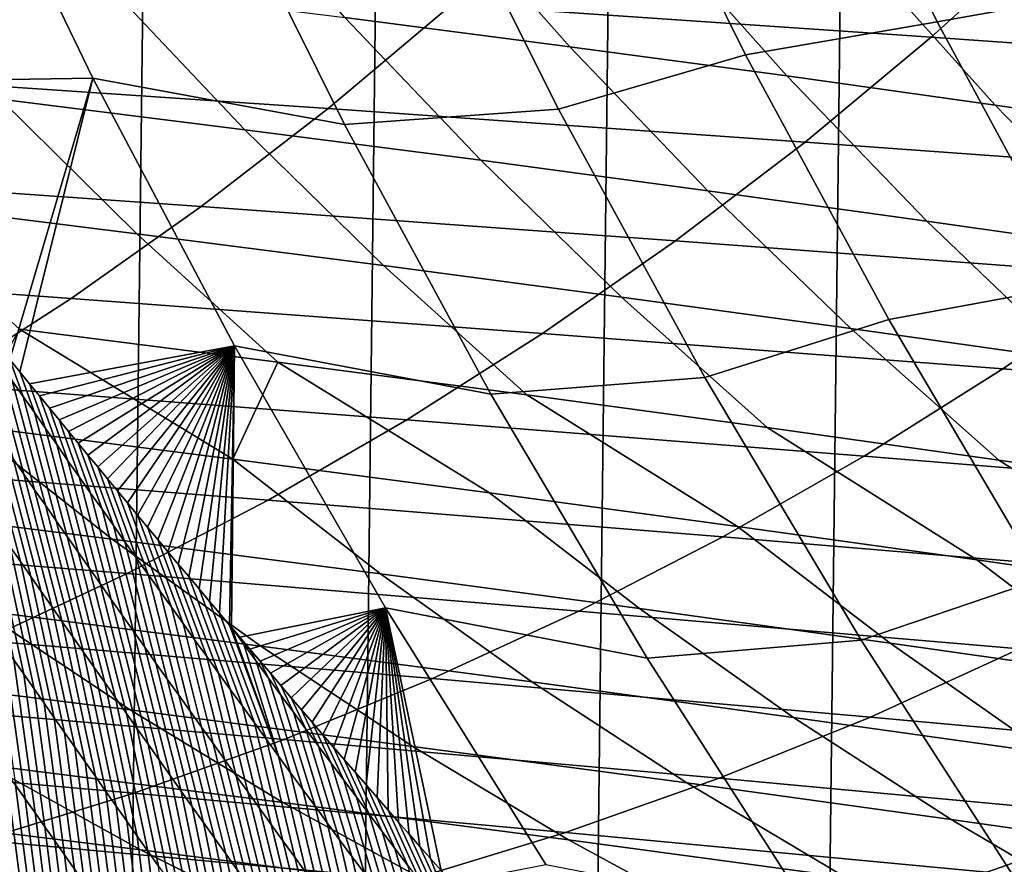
# Model space of a CAD drawing. Header units: metres. Extents: x -240 to 45, y -77 to 27.
# Tile 931 of 1056: x 1.54 to 4.17, y -12.25 to -9.99. Entities that reach past the tile are written whole.
import ezdxf

# ---------------------------------------------------------------- set-up
doc = ezdxf.new("R2010")
doc.units = ezdxf.units.M
doc.layers.add('solid_102011X2', color=7, linetype='CONTINUOUS')

msp = doc.modelspace()

# ---------------------------------------------------------------- linework, layer by layer
at = {"layer": 'solid_102011X2'}
for points in [[(1.67373, 26.745527), (1.050349, -26.78002), (0.42696, -26.800512), (1.050399, 26.780018)], [(2.297227, 26.697021), (1.673703, -26.745533), (1.050349, -26.78002), (1.67373, 26.745527)], [(2.919795, 26.634598), (2.297231, -26.697029), (1.673703, -26.745533), (2.297227, 26.697021)], [(3.541179, 26.558235), (2.919836, -26.634604), (2.297231, -26.697029), (2.919795, 26.634598)], [(4.16087, 26.46805), (3.541257, -26.558228), (2.919836, -26.634604), (3.541179, 26.558235)], [(4.777777, 26.364204), (4.160993, -26.468023), (3.541257, -26.558228), (4.16087, 26.46805)], [(5.392083, 26.246679), (4.77797, -26.364157), (4.160993, -26.468023), (4.777777, 26.364204)], [(4.489553, -9.909636, 141.172195), (4.138611, -9.20032, 141.197556), (3.640756, -9.282285, 137.009811), (3.994951, -9.997919, 136.982605)], [(3.994951, -9.997919, 136.982605), (3.640756, -9.282285, 137.009811), (3.124689, -9.363864, 132.825989), (3.482111, -10.085787, 132.796875)], [(3.124689, -9.363864, 132.825989), (2.616877, -9.500057, 128.643723), (2.981852, -10.231726, 128.612289), (3.482111, -10.085787, 132.796875)], [(1.736745, -10.148713, 120.273727), (1.384333, -9.420044, 120.307457), (0.766667, -9.428093, 116.146477), (1.116654, -10.158264, 116.111221)], [(2.409674, -10.272533, 124.436378), (2.044965, -9.537398, 124.469513), (1.384333, -9.420044, 120.307457), (1.736745, -10.148713, 120.273727)], [(2.044965, -9.537398, 124.469513), (2.409674, -10.272533, 124.436378), (2.981852, -10.231726, 128.612289), (2.616877, -9.500057, 128.643723)], [(2.657822, -9.663691, 291.940277), (3.012799, -10.064506, 292.12149), (2.410565, -9.986214, 293.9758), (2.060998, -9.588576, 293.790375)], [(3.232418, -9.738552, 290.084412), (3.592692, -10.142534, 290.261322), (3.012799, -10.064506, 292.12149), (2.657822, -9.663691, 291.940277)], [(3.01817, -9.658648, 331.819977), (2.696799, -9.951826, 331.600647), (3.979341, -10.038968, 329.794098), (4.307475, -9.743221, 330.009857)], [(3.78518, -9.813153, 288.22287), (4.150638, -10.220291, 288.395508), (3.592692, -10.142534, 290.261322), (3.232418, -9.738552, 290.084412)], [(4.307475, -9.743221, 330.009857), (3.979341, -10.038968, 329.794098), (5.231406, -10.126838, 327.966095), (5.566205, -9.828501, 328.178253)], [(4.316498, -9.887485, 286.355774), (4.68703, -10.297768, 286.524078), (4.150638, -10.220291, 288.395508), (3.78518, -9.813153, 288.22287)], [(1.785596, -9.907668, 295.824158), (2.143282, -10.286579, 296.021179), (1.489316, -10.204707, 297.867798), (1.1375, -9.828877, 297.666473)], [(1.383565, -9.865491, 333.384613), (1.059888, -10.140881, 333.155212), (2.36606, -10.229627, 331.374908), (2.696799, -9.951826, 331.600647)], [(2.410565, -9.986214, 293.9758), (2.773999, -10.368196, 294.168427), (2.143282, -10.286579, 296.021179), (1.785596, -9.907668, 295.824158)], [(4.866302, -10.605416, 141.144989), (4.489553, -9.909636, 141.172195), (3.994951, -9.997919, 136.982605), (4.375191, -10.699899, 136.9534)], [(2.696799, -9.951826, 331.600647), (2.36606, -10.229627, 331.374908), (3.641642, -10.319203, 329.572052), (3.979341, -10.038968, 329.794098)], [(3.012799, -10.064506, 292.12149), (3.381862, -10.44955, 292.309692), (2.773999, -10.368196, 294.168427), (2.410565, -9.986214, 293.9758)], [(4.375191, -10.699899, 136.9534), (3.994951, -9.997919, 136.982605), (3.482111, -10.085787, 132.796875), (3.865816, -10.793935, 132.765625)], [(3.979341, -10.038968, 329.794098), (3.641642, -10.319203, 329.572052), (4.886848, -10.409527, 327.747742), (5.231406, -10.126838, 327.966095)], [(3.482111, -10.085787, 132.796875), (2.981852, -10.231726, 128.612289), (3.373635, -10.949245, 128.578552), (3.865816, -10.793935, 132.765625)], [(3.592692, -10.142534, 290.261322), (3.967267, -10.53063, 290.445129), (3.381862, -10.44955, 292.309692), (3.012799, -10.064506, 292.12149)], [(1.489316, -10.204707, 297.867798), (1.853989, -10.564532, 298.076355), (1.170166, -10.479448, 299.921204), (0.811707, -10.122591, 299.708191)], [(1.059888, -10.140881, 333.155212), (0.727547, -10.400613, 332.919708), (2.02647, -10.491633, 331.143158), (2.36606, -10.229627, 331.374908)], [(1.514742, -10.901353, 116.123947), (1.736745, -10.148713, 120.273727), (1.116654, -10.158264, 116.111221), (1.488761, -10.869336, 116.070564)], [(1.514742, -10.901353, 116.123947), (1.540918, -10.933558, 116.17746), (1.736745, -10.148713, 120.273727)], [(1.567289, -10.965953, 116.231087), (2.115173, -10.864081, 120.237503), (1.736745, -10.148713, 120.273727), (1.540918, -10.933558, 116.17746)], [(2.801196, -10.993599, 124.400803), (2.409674, -10.272533, 124.436378), (1.736745, -10.148713, 120.273727), (2.115173, -10.864081, 120.237503)], [(4.150638, -10.220291, 288.395508), (4.530607, -10.611429, 288.574799), (3.967267, -10.53063, 290.445129), (3.592692, -10.142534, 290.261322)], [(2.143282, -10.286579, 296.021179), (2.514044, -10.649364, 296.22525), (1.853989, -10.564532, 298.076355), (1.489316, -10.204707, 297.867798)], [(2.36606, -10.229627, 331.374908), (2.02647, -10.491633, 331.143158), (3.294906, -10.583506, 329.344055), (3.641642, -10.319203, 329.572052)], [(2.409674, -10.272533, 124.436378), (2.801196, -10.993599, 124.400803), (3.373635, -10.949245, 128.578552), (2.981852, -10.231726, 128.612289)], [(4.68703, -10.297768, 286.524078), (5.072279, -10.691936, 286.698883), (4.530607, -10.611429, 288.574799), (4.150638, -10.220291, 288.395508)], [(2.773999, -10.368196, 294.168427), (3.150725, -10.733932, 294.36795), (2.514044, -10.649364, 296.22525), (2.143282, -10.286579, 296.021179)], [(3.641642, -10.319203, 329.572052), (3.294906, -10.583506, 329.344055), (4.53307, -10.676144, 327.52356), (4.886848, -10.409527, 327.747742)], [(3.381862, -10.44955, 292.309692), (3.764429, -10.818227, 292.504669), (3.150725, -10.733932, 294.36795), (2.773999, -10.368196, 294.168427)], [(0.727547, -10.400613, 332.919708), (0.387061, -10.64428, 332.678406), (1.678556, -10.737435, 330.905731), (2.02647, -10.491633, 331.143158)], [(3.967267, -10.53063, 290.445129), (4.355551, -10.90224, 290.635498), (3.764429, -10.818227, 292.504669), (3.381862, -10.44955, 292.309692)], [(1.853989, -10.564532, 298.076355), (2.230922, -10.907816, 298.291809), (1.540669, -10.819889, 300.141235), (1.170166, -10.479448, 299.921204)], [(2.02647, -10.491633, 331.143158), (1.678556, -10.737435, 330.905731), (2.939672, -10.83146, 329.110504), (3.294906, -10.583506, 329.344055)], [(4.530607, -10.611429, 288.574799), (4.924489, -10.98596, 288.760559), (4.355551, -10.90224, 290.635498), (3.967267, -10.53063, 290.445129)], [(2.514044, -10.649364, 296.22525), (2.897276, -10.995481, 296.436035), (2.230922, -10.907816, 298.291809), (1.853989, -10.564532, 298.076355)], [(3.294906, -10.583506, 329.344055), (2.939672, -10.83146, 329.110504), (4.17062, -10.92627, 327.293884), (4.53307, -10.676144, 327.52356)], [(0.387061, -10.64428, 332.678406), (0.038948, -10.871501, 332.431702), (1.32285, -10.966644, 330.662964), (1.678556, -10.737435, 330.905731)], [(3.150725, -10.733932, 294.36795), (3.540128, -11.082874, 294.574097), (2.897276, -10.995481, 296.436035), (2.514044, -10.649364, 296.22525)], [(4.53307, -10.676144, 327.52356), (4.17062, -10.92627, 327.293884), (5.371615, -11.021777, 325.457062), (5.741174, -10.769464, 325.682831)], [(4.780941, -11.387273, 136.922226), (4.375191, -10.699899, 136.9534), (3.865816, -10.793935, 132.765625), (4.275265, -11.48735, 132.732285)], [(1.678556, -10.737435, 330.905731), (1.32285, -10.966644, 330.662964), (2.57648, -11.062678, 328.871704), (2.939672, -10.83146, 329.110504)], [(3.764429, -10.818227, 292.504669), (4.159874, -11.169986, 292.706085), (3.540128, -11.082874, 294.574097), (3.150725, -10.733932, 294.36795)], [(3.865816, -10.793935, 132.765625), (3.373635, -10.949245, 128.578552), (3.791667, -11.651631, 128.542542), (4.275265, -11.48735, 132.732285)], [(1.540669, -10.819889, 300.141235), (2.111042, -11.167609, 299.873627), (1.400124, -11.07727, 301.713165)], [(1.540669, -10.819889, 300.141235), (2.230922, -10.907816, 298.291809), (2.111042, -11.167609, 299.873627)], [(4.355551, -10.90224, 290.635498), (4.756914, -11.256805, 290.832153), (4.159874, -11.169986, 292.706085), (3.764429, -10.818227, 292.504669)], [(1.523263, -11.166686, 115.347984), (1.551902, -11.207961, 115.387627), (1.461949, -10.872821, 115.886452), (1.43275, -10.830591, 115.847359)], [(2.939672, -10.83146, 329.110504), (2.57648, -11.062678, 328.871704), (3.800053, -11.159513, 327.059082), (4.17062, -10.92627, 327.293884)], [(1.551902, -11.207961, 115.387627), (1.580669, -11.249367, 115.427109), (1.49128, -10.915172, 115.925377), (1.461949, -10.872821, 115.886452)], [(1.55033, -11.000231, 116.002747), (1.514742, -10.901353, 116.123947), (1.488761, -10.869336, 116.070564), (1.52074, -10.957643, 115.964142)], [(1.567289, -10.965953, 116.231087), (1.593856, -10.998535, 116.284836), (2.115173, -10.864081, 120.237503)], [(1.593856, -10.998535, 116.284836), (1.620621, -11.031305, 116.338699), (2.115173, -10.864081, 120.237503)], [(1.620621, -11.031305, 116.338699), (1.646042, -11.06238, 116.389595), (2.115173, -10.864081, 120.237503)], [(1.646042, -11.06238, 116.389595), (1.67164, -11.09362, 116.440582), (2.115173, -10.864081, 120.237503)], [(1.67164, -11.09362, 116.440582), (1.697415, -11.125027, 116.491669), (2.115173, -10.864081, 120.237503)], [(1.697415, -11.125027, 116.491669), (1.723367, -11.156596, 116.542847), (2.115173, -10.864081, 120.237503)], [(1.723367, -11.156596, 116.542847), (1.749498, -11.188331, 116.594116), (2.115173, -10.864081, 120.237503)], [(1.749498, -11.188331, 116.594116), (1.775809, -11.220229, 116.64547), (2.115173, -10.864081, 120.237503)], [(1.775809, -11.220229, 116.64547), (1.802299, -11.252291, 116.696907), (2.115173, -10.864081, 120.237503)], [(1.802299, -11.252291, 116.696907), (1.82897, -11.284514, 116.748436), (2.115173, -10.864081, 120.237503)], [(1.82897, -11.284514, 116.748436), (1.855822, -11.3169, 116.800034), (2.115173, -10.864081, 120.237503)], [(1.855822, -11.3169, 116.800034), (1.882856, -11.349447, 116.851715), (2.115173, -10.864081, 120.237503)], [(1.882856, -11.349447, 116.851715), (1.910072, -11.382154, 116.903473), (2.115173, -10.864081, 120.237503)], [(1.910072, -11.382154, 116.903473), (1.937471, -11.415023, 116.955299), (2.115173, -10.864081, 120.237503)], [(1.937471, -11.415023, 116.955299), (1.965055, -11.44805, 117.007202), (2.115173, -10.864081, 120.237503)], [(1.965055, -11.44805, 117.007202), (1.992823, -11.481237, 117.059166), (2.115173, -10.864081, 120.237503)], [(1.992823, -11.481237, 117.059166), (2.020776, -11.514582, 117.111206), (2.115173, -10.864081, 120.237503)], [(2.020776, -11.514582, 117.111206), (2.048915, -11.548085, 117.1633), (2.115173, -10.864081, 120.237503)], [(2.048915, -11.548085, 117.1633), (2.07557, -11.579761, 117.212387), (2.115173, -10.864081, 120.237503)], [(2.07557, -11.579761, 117.212387), (2.10239, -11.611574, 117.261528), (2.115173, -10.864081, 120.237503)], [(2.10239, -11.611574, 117.261528), (2.107067, -11.617116, 117.270073), (2.115173, -10.864081, 120.237503)], [(2.129377, -11.643527, 117.310722), (2.519101, -11.565221, 120.198845), (2.115173, -10.864081, 120.237503), (2.107067, -11.617116, 117.270073)], [(3.218979, -11.699616, 124.362846), (2.801196, -10.993599, 124.400803), (2.115173, -10.864081, 120.237503), (2.519101, -11.565221, 120.198845)], [(1.580049, -11.042933, 116.041191), (1.540918, -10.933558, 116.17746), (1.514742, -10.901353, 116.123947), (1.55033, -11.000231, 116.002747)], [(1.580669, -11.249367, 115.427109), (1.609562, -11.290901, 115.466438), (1.52074, -10.957643, 115.964142), (1.49128, -10.915172, 115.925377)], [(2.230922, -10.907816, 298.291809), (2.797925, -11.257703, 298.027466), (2.111042, -11.167609, 299.873627)], [(2.230922, -10.907816, 298.291809), (2.897276, -10.995481, 296.436035), (3.461129, -11.347527, 296.175049), (2.797925, -11.257703, 298.027466)], [(4.17062, -10.92627, 327.293884), (3.800053, -11.159513, 327.059082), (4.993779, -11.257061, 325.226257), (5.371615, -11.021777, 325.457062)], [(1.609897, -11.085749, 116.079475), (1.567289, -10.965953, 116.231087), (1.540918, -10.933558, 116.17746), (1.580049, -11.042933, 116.041191)], [(2.801196, -10.993599, 124.400803), (3.218979, -11.699616, 124.362846), (3.791667, -11.651631, 128.542542), (3.373635, -10.949245, 128.578552)], [(1.32285, -10.966644, 330.662964), (0.959901, -11.178921, 330.415283), (2.205895, -11.276814, 328.628082), (2.57648, -11.062678, 328.871704)], [(1.609562, -11.290901, 115.466438), (1.638583, -11.332561, 115.505623), (1.55033, -11.000231, 116.002747), (1.52074, -10.957643, 115.964142)], [(1.639873, -11.128673, 116.117615), (1.593856, -10.998535, 116.284836), (1.567289, -10.965953, 116.231087), (1.609897, -11.085749, 116.079475)], [(1.400124, -11.07727, 301.713165), (1.787797, -11.381441, 301.949921), (1.045582, -11.288357, 303.78653), (0.66494, -10.986753, 303.545074)], [(1.515023, -11.401598, 114.737053), (1.542706, -11.441451, 114.777626), (1.438108, -11.043657, 115.228104), (1.409975, -11.002912, 115.187836)], [(1.638583, -11.332561, 115.505623), (1.667729, -11.374343, 115.544647), (1.580049, -11.042933, 116.041191), (1.55033, -11.000231, 116.002747)], [(1.669977, -11.171705, 116.155602), (1.620621, -11.031305, 116.338699), (1.593856, -10.998535, 116.284836), (1.639873, -11.128673, 116.117615)], [(2.897276, -10.995481, 296.436035), (3.540128, -11.082874, 294.574097), (4.101045, -11.437071, 294.316498), (3.461129, -11.347527, 296.175049)], [(1.700209, -11.214842, 116.193436), (1.646042, -11.06238, 116.389595), (1.620621, -11.031305, 116.338699), (1.669977, -11.171705, 116.155602)], [(1.542706, -11.441451, 114.777626), (1.570512, -11.481441, 114.818062), (1.466366, -11.084534, 115.268219), (1.438108, -11.043657, 115.228104)], [(1.667729, -11.374343, 115.544647), (1.697002, -11.416245, 115.583527), (1.609897, -11.085749, 116.079475), (1.580049, -11.042933, 116.041191)], [(1.730567, -11.25808, 116.231125), (1.67164, -11.09362, 116.440582), (1.646042, -11.06238, 116.389595), (1.700209, -11.214842, 116.193436)], [(2.111042, -11.167609, 299.873627), (2.505615, -11.474346, 300.105591), (1.787797, -11.381441, 301.949921), (1.400124, -11.07727, 301.713165)], [(1.570512, -11.481441, 114.818062), (1.598442, -11.521567, 114.858353), (1.494751, -11.125544, 115.308182), (1.466366, -11.084534, 115.268219)], [(1.697002, -11.416245, 115.583527), (1.7264, -11.458266, 115.622261), (1.639873, -11.128673, 116.117615), (1.609897, -11.085749, 116.079475)], [(2.57648, -11.062678, 328.871704), (2.205895, -11.276814, 328.628082), (3.421941, -11.375525, 326.819519), (3.800053, -11.159513, 327.059082)], [(3.540128, -11.082874, 294.574097), (4.159874, -11.169986, 292.706085), (4.718067, -11.526326, 292.451935), (4.101045, -11.437071, 294.316498)], [(1.761052, -11.301418, 116.268677), (1.697415, -11.125027, 116.491669), (1.67164, -11.09362, 116.440582), (1.730567, -11.25808, 116.231125)], [(1.598442, -11.521567, 114.858353), (1.626496, -11.561834, 114.898491), (1.523263, -11.166686, 115.347984), (1.494751, -11.125544, 115.308182)], [(1.7264, -11.458266, 115.622261), (1.755924, -11.500403, 115.660851), (1.669977, -11.171705, 116.155602), (1.639873, -11.128673, 116.117615)], [(1.791664, -11.344854, 116.306084), (1.723367, -11.156596, 116.542847), (1.697415, -11.125027, 116.491669), (1.761052, -11.301418, 116.268677)], [(1.626496, -11.561834, 114.898491), (1.654675, -11.602239, 114.938484), (1.551902, -11.207961, 115.387627), (1.523263, -11.166686, 115.347984)], [(1.822401, -11.388384, 116.343353), (1.749498, -11.188331, 116.594116), (1.723367, -11.156596, 116.542847), (1.791664, -11.344854, 116.306084)], [(2.797925, -11.257703, 298.027466), (3.199262, -11.567, 298.254578), (2.505615, -11.474346, 300.105591), (2.111042, -11.167609, 299.873627)], [(3.800053, -11.159513, 327.059082), (3.421941, -11.375525, 326.819519), (4.608252, -11.474962, 324.990753), (4.993779, -11.257061, 325.226257)], [(0.959901, -11.178921, 330.415283), (0.59027, -11.373928, 330.163086), (1.828486, -11.473532, 328.379974), (2.205895, -11.276814, 328.628082)], [(1.755924, -11.500403, 115.660851), (1.785572, -11.542653, 115.699303), (1.700209, -11.214842, 116.193436), (1.669977, -11.171705, 116.155602)], [(1.853263, -11.432007, 116.380486), (1.775809, -11.220229, 116.64547), (1.749498, -11.188331, 116.594116), (1.822401, -11.388384, 116.343353)], [(4.159874, -11.169986, 292.706085), (4.756914, -11.256805, 290.832153), (5.312586, -11.61528, 290.581512), (4.718067, -11.526326, 292.451935)], [(1.654675, -11.602239, 114.938484), (1.682978, -11.642779, 114.97834), (1.580669, -11.249367, 115.427109), (1.551902, -11.207961, 115.387627)], [(1.785572, -11.542653, 115.699303), (1.815345, -11.585013, 115.73761), (1.730567, -11.25808, 116.231125), (1.700209, -11.214842, 116.193436)], [(1.88425, -11.475718, 116.417488), (1.802299, -11.252291, 116.696907), (1.775809, -11.220229, 116.64547), (1.853263, -11.432007, 116.380486)], [(1.682978, -11.642779, 114.97834), (1.711404, -11.683454, 115.018044), (1.609562, -11.290901, 115.466438), (1.580669, -11.249367, 115.427109)], [(1.815345, -11.585013, 115.73761), (1.845243, -11.627481, 115.775787), (1.761052, -11.301418, 116.268677), (1.730567, -11.25808, 116.231125)], [(1.915361, -11.519517, 116.454361), (1.82897, -11.284514, 116.748436), (1.802299, -11.252291, 116.696907), (1.88425, -11.475718, 116.417488)], [(3.461129, -11.347527, 296.175049), (3.869093, -11.659377, 296.397278), (3.199262, -11.567, 298.254578), (2.797925, -11.257703, 298.027466)], [(1.787797, -11.381441, 301.949921), (2.18559, -11.66783, 302.192657), (1.436154, -11.572318, 304.034088), (1.045582, -11.288357, 303.78653)], [(1.525279, -11.704321, 114.178391), (1.552126, -11.742822, 114.219582), (1.460021, -11.322301, 114.655487), (1.432703, -11.282854, 114.61451)], [(1.711404, -11.683454, 115.018044), (1.739955, -11.724259, 115.05761), (1.638583, -11.332561, 115.505623), (1.609562, -11.290901, 115.466438)], [(2.205895, -11.276814, 328.628082), (1.828486, -11.473532, 328.379974), (3.036867, -11.573965, 326.575531), (3.421941, -11.375525, 326.819519)], [(1.946595, -11.563399, 116.491104), (1.855822, -11.3169, 116.800034), (1.82897, -11.284514, 116.748436), (1.915361, -11.519517, 116.454361)], [(1.552126, -11.742822, 114.219582), (1.579093, -11.781462, 114.260658), (1.487461, -11.361882, 114.696335), (1.460021, -11.322301, 114.655487)], [(1.845243, -11.627481, 115.775787), (1.875264, -11.670055, 115.813828), (1.791664, -11.344854, 116.306084), (1.761052, -11.301418, 116.268677)], [(1.977953, -11.607365, 116.527718), (1.882856, -11.349447, 116.851715), (1.855822, -11.3169, 116.800034), (1.946595, -11.563399, 116.491104)], [(1.739955, -11.724259, 115.05761), (1.768629, -11.765194, 115.097031), (1.667729, -11.374343, 115.544647), (1.638583, -11.332561, 115.505623)], [(1.875264, -11.670055, 115.813828), (1.905409, -11.712733, 115.85173), (1.822401, -11.388384, 116.343353), (1.791664, -11.344854, 116.306084)], [(2.009434, -11.651408, 116.564217), (1.910072, -11.382154, 116.903473), (1.882856, -11.349447, 116.851715), (1.977953, -11.607365, 116.527718)], [(4.101045, -11.437071, 294.316498), (4.515502, -11.751467, 294.533752), (3.869093, -11.659377, 296.397278), (3.461129, -11.347527, 296.175049)], [(0.59027, -11.373928, 330.163086), (0.214525, -11.55136, 329.906677), (1.444836, -11.652518, 328.127777), (1.828486, -11.473532, 328.379974)], [(1.579093, -11.781462, 114.260658), (1.60618, -11.820243, 114.301613), (1.515023, -11.401598, 114.737053), (1.487461, -11.361882, 114.696335)], [(1.768629, -11.765194, 115.097031), (1.797426, -11.806254, 115.136322), (1.697002, -11.416245, 115.583527), (1.667729, -11.374343, 115.544647)], [(3.421941, -11.375525, 326.819519), (3.036867, -11.573965, 326.575531), (4.215625, -11.675138, 324.750916), (4.608252, -11.474962, 324.990753)], [(1.60618, -11.820243, 114.301613), (1.633387, -11.859166, 114.342438), (1.542706, -11.441451, 114.777626), (1.515023, -11.401598, 114.737053)], [(2.505615, -11.474346, 300.105591), (2.910492, -11.763163, 300.343414), (2.18559, -11.66783, 302.192657), (1.787797, -11.381441, 301.949921)], [(1.905409, -11.712733, 115.85173), (1.935677, -11.75551, 115.889511), (1.853263, -11.432007, 116.380486), (1.822401, -11.388384, 116.343353)], [(2.041038, -11.695529, 116.600594), (1.937471, -11.415023, 116.955299), (1.910072, -11.382154, 116.903473), (2.009434, -11.651408, 116.564217)], [(1.797426, -11.806254, 115.136322), (1.826347, -11.847439, 115.175476), (1.7264, -11.458266, 115.622261), (1.697002, -11.416245, 115.583527)], [(2.072763, -11.739724, 116.636848), (1.965055, -11.44805, 117.007202), (1.937471, -11.415023, 116.955299), (2.041038, -11.695529, 116.600594)], [(1.633387, -11.859166, 114.342438), (1.660715, -11.898232, 114.383133), (1.570512, -11.481441, 114.818062), (1.542706, -11.441451, 114.777626)], [(1.935677, -11.75551, 115.889511), (1.966068, -11.798387, 115.927162), (1.88425, -11.475718, 116.417488), (1.853263, -11.432007, 116.380486)], [(2.104609, -11.78399, 116.672997), (1.992823, -11.481237, 117.059166), (1.965055, -11.44805, 117.007202), (2.072763, -11.739724, 116.636848)], [(4.718067, -11.526326, 292.451935), (5.138882, -11.843259, 292.664215), (4.515502, -11.751467, 294.533752), (4.101045, -11.437071, 294.316498)], [(1.436154, -11.572318, 304.034088), (1.836041, -11.838201, 304.287292), (1.054331, -11.740307, 306.124603), (0.661982, -11.476707, 305.866516)], [(1.828486, -11.473532, 328.379974), (1.444836, -11.652518, 328.127777), (2.645426, -11.75452, 326.327545), (3.036867, -11.573965, 326.575531)], [(1.660715, -11.898232, 114.383133), (1.688164, -11.93744, 114.423698), (1.598442, -11.521567, 114.858353), (1.570512, -11.481441, 114.818062)], [(1.826347, -11.847439, 115.175476), (1.85539, -11.888744, 115.214493), (1.755924, -11.500403, 115.660851), (1.7264, -11.458266, 115.622261)], [(1.966068, -11.798387, 115.927162), (1.996582, -11.841358, 115.964684), (1.915361, -11.519517, 116.454361), (1.88425, -11.475718, 116.417488)], [(2.136577, -11.828325, 116.70903), (2.020776, -11.514582, 117.111206), (1.992823, -11.481237, 117.059166), (2.104609, -11.78399, 116.672997)], [(3.199262, -11.567, 298.254578), (3.611086, -11.858238, 298.487427), (2.910492, -11.763163, 300.343414), (2.505615, -11.474346, 300.105591)], [(1.85539, -11.888744, 115.214493), (1.884556, -11.930169, 115.25338), (1.785572, -11.542653, 115.699303), (1.755924, -11.500403, 115.660851)], [(4.275265, -11.48735, 132.732285), (3.791667, -11.651631, 128.542542), (4.23539, -12.3379, 128.504333), (4.709911, -12.165074, 132.696884)], [(1.688164, -11.93744, 114.423698), (1.715734, -11.976793, 114.464127), (1.626496, -11.561834, 114.898491), (1.598442, -11.521567, 114.858353)], [(1.996582, -11.841358, 115.964684), (2.027218, -11.884422, 116.00209), (1.946595, -11.563399, 116.491104), (1.915361, -11.519517, 116.454361)], [(2.168664, -11.872726, 116.744957), (2.048915, -11.548085, 117.1633), (2.020776, -11.514582, 117.111206), (2.136577, -11.828325, 116.70903)], [(1.715734, -11.976793, 114.464127), (1.743426, -12.016289, 114.504417), (1.654675, -11.602239, 114.938484), (1.626496, -11.561834, 114.898491)], [(1.884556, -11.930169, 115.25338), (1.913844, -11.97171, 115.292137), (1.815345, -11.585013, 115.73761), (1.785572, -11.542653, 115.699303)], [(2.200872, -11.917192, 116.780777), (2.07557, -11.579761, 117.212387), (2.048915, -11.548085, 117.1633), (2.168664, -11.872726, 116.744957)], [(2.18559, -11.66783, 302.192657), (2.592876, -11.935998, 302.440948), (1.836041, -11.838201, 304.287292), (1.436154, -11.572318, 304.034088)], [(1.913844, -11.97171, 115.292137), (1.943254, -12.013365, 115.330765), (1.845243, -11.627481, 115.775787), (1.815345, -11.585013, 115.73761)], [(2.027218, -11.884422, 116.00209), (2.057975, -11.927577, 116.039368), (1.977953, -11.607365, 116.527718), (1.946595, -11.563399, 116.491104)], [(2.2332, -11.961719, 116.816498), (2.10239, -11.611574, 117.261528), (2.07557, -11.579761, 117.212387), (2.200872, -11.917192, 116.780777)], [(2.129377, -11.643527, 117.310722), (2.156532, -11.675616, 117.359962), (2.519101, -11.565221, 120.198845)], [(2.156532, -11.675616, 117.359962), (2.183854, -11.707844, 117.409248), (2.519101, -11.565221, 120.198845)], [(2.183854, -11.707844, 117.409248), (2.211346, -11.740208, 117.45858), (2.519101, -11.565221, 120.198845)], [(2.211346, -11.740208, 117.45858), (2.239028, -11.772729, 117.508011), (2.519101, -11.565221, 120.198845)], [(2.239028, -11.772729, 117.508011), (2.266909, -11.805413, 117.557556), (2.519101, -11.565221, 120.198845)], [(2.266909, -11.805413, 117.557556), (2.294986, -11.838256, 117.607216), (2.519101, -11.565221, 120.198845)], [(2.294986, -11.838256, 117.607216), (2.323258, -11.871252, 117.656982), (2.519101, -11.565221, 120.198845)], [(2.323258, -11.871252, 117.656982), (2.351721, -11.904398, 117.706841), (2.519101, -11.565221, 120.198845)], [(2.351721, -11.904398, 117.706841), (2.380374, -11.93769, 117.75679), (2.519101, -11.565221, 120.198845)], [(2.380374, -11.93769, 117.75679), (2.409214, -11.971123, 117.806824), (2.519101, -11.565221, 120.198845)], [(2.409214, -11.971123, 117.806824), (2.43824, -12.004693, 117.856934), (2.519101, -11.565221, 120.198845)], [(2.43824, -12.004693, 117.856934), (2.467448, -12.038396, 117.90712), (2.519101, -11.565221, 120.198845)], [(2.467448, -12.038396, 117.90712), (2.496837, -12.072227, 117.957367), (2.519101, -11.565221, 120.198845)], [(2.496837, -12.072227, 117.957367), (2.526404, -12.106183, 118.007675), (2.519101, -11.565221, 120.198845)], [(2.697204, -12.300752, 118.293533), (2.948004, -12.25121, 120.157791), (2.519101, -11.565221, 120.198845), (2.668364, -12.268087, 118.245827)], [(3.662465, -12.38961, 124.322556), (3.218979, -11.699616, 124.362846), (2.519101, -11.565221, 120.198845), (2.948004, -12.25121, 120.157791)], [(2.63967, -12.235513, 118.198135), (2.668364, -12.268087, 118.245827), (2.519101, -11.565221, 120.198845)], [(2.611125, -12.203032, 118.150467), (2.63967, -12.235513, 118.198135), (2.519101, -11.565221, 120.198845)], [(2.582731, -12.170648, 118.102829), (2.611125, -12.203032, 118.150467), (2.519101, -11.565221, 120.198845)], [(2.55449, -12.138364, 118.055229), (2.582731, -12.170648, 118.102829), (2.519101, -11.565221, 120.198845)], [(2.526404, -12.106183, 118.007675), (2.55449, -12.138364, 118.055229), (2.519101, -11.565221, 120.198845)], [(3.036867, -11.573965, 326.575531), (2.645426, -11.75452, 326.327545), (3.816507, -11.857273, 324.507141), (4.215625, -11.675138, 324.750916)], [(3.869093, -11.659377, 296.397278), (4.287724, -11.95303, 296.625061), (3.611086, -11.858238, 298.487427), (3.199262, -11.567, 298.254578)], [(1.743426, -12.016289, 114.504417), (1.77124, -12.055926, 114.544579), (1.682978, -11.642779, 114.97834), (1.654675, -11.602239, 114.938484)], [(2.057975, -11.927577, 116.039368), (2.088854, -11.970819, 116.076538), (2.009434, -11.651408, 116.564217), (1.977953, -11.607365, 116.527718)], [(2.2332, -11.961719, 116.816498), (2.107067, -11.617116, 117.270073), (2.10239, -11.611574, 117.261528)], [(1.529644, -12.039125, 113.640717), (1.555648, -12.07622, 113.68235), (1.49855, -11.66596, 114.137077), (1.47194, -11.627739, 114.095642)], [(1.943254, -12.013365, 115.330765), (1.972787, -12.055132, 115.36927), (1.875264, -11.670055, 115.813828), (1.845243, -11.627481, 115.775787)], [(2.140009, -11.662436, 117.304825), (2.129377, -11.643527, 117.310722), (2.107067, -11.617116, 117.270073)], [(2.2332, -11.961719, 116.816498), (2.140009, -11.662436, 117.304825), (2.107067, -11.617116, 117.270073)], [(1.444836, -11.652518, 328.127777), (1.055543, -11.813514, 327.871857), (2.248227, -11.916926, 326.075897), (2.645426, -11.75452, 326.327545)], [(1.555648, -12.07622, 113.68235), (1.581769, -12.113459, 113.723877), (1.525279, -11.704321, 114.178391), (1.49855, -11.66596, 114.137077)], [(1.77124, -12.055926, 114.544579), (1.799175, -12.095702, 114.58461), (1.711404, -11.683454, 115.018044), (1.682978, -11.642779, 114.97834)], [(2.088854, -11.970819, 116.076538), (2.119854, -12.014148, 116.113586), (2.041038, -11.695529, 116.600594), (2.009434, -11.651408, 116.564217)], [(2.140009, -11.662436, 117.304825), (2.156532, -11.675616, 117.359962), (2.129377, -11.643527, 117.310722)], [(2.140009, -11.662436, 117.304825), (2.173046, -11.707702, 117.339729), (2.156532, -11.675616, 117.359962)], [(2.2332, -11.961719, 116.816498), (2.265646, -12.006304, 116.852112), (2.173046, -11.707702, 117.339729), (2.140009, -11.662436, 117.304825)], [(2.910492, -11.763163, 300.343414), (3.325037, -12.033613, 300.58667), (2.592876, -11.935998, 302.440948), (2.18559, -11.66783, 302.192657)], [(3.218979, -11.699616, 124.362846), (3.662465, -12.38961, 124.322556), (4.23539, -12.3379, 128.504333), (3.791667, -11.651631, 128.542542)], [(4.515502, -11.751467, 294.533752), (4.940801, -12.047526, 294.7565), (4.287724, -11.95303, 296.625061), (3.869093, -11.659377, 296.397278)], [(1.799175, -12.095702, 114.58461), (1.827232, -12.135614, 114.624504), (1.739955, -11.724259, 115.05761), (1.711404, -11.683454, 115.018044)], [(1.972787, -12.055132, 115.36927), (2.00244, -12.097007, 115.407646), (1.905409, -11.712733, 115.85173), (1.875264, -11.670055, 115.813828)], [(2.206203, -11.753018, 117.374535), (2.183854, -11.707844, 117.409248), (2.156532, -11.675616, 117.359962), (2.173046, -11.707702, 117.339729)], [(4.215625, -11.675138, 324.750916), (3.816507, -11.857273, 324.507141), (4.958291, -11.960685, 322.667755), (5.364973, -11.776959, 322.907288)], [(1.581769, -12.113459, 113.723877), (1.608008, -12.150843, 113.765305), (1.552126, -11.742822, 114.219582), (1.525279, -11.704321, 114.178391)], [(2.00244, -12.097007, 115.407646), (2.032215, -12.138989, 115.445908), (1.935677, -11.75551, 115.889511), (1.905409, -11.712733, 115.85173)], [(2.119854, -12.014148, 116.113586), (2.150974, -12.057558, 116.15052), (2.072763, -11.739724, 116.636848), (2.041038, -11.695529, 116.600594)], [(2.265646, -12.006304, 116.852112), (2.298211, -12.050947, 116.887634), (2.206203, -11.753018, 117.374535), (2.173046, -11.707702, 117.339729)], [(2.239481, -11.798385, 117.409225), (2.211346, -11.740208, 117.45858), (2.183854, -11.707844, 117.409248), (2.206203, -11.753018, 117.374535)], [(1.836041, -11.838201, 304.287292), (2.244612, -12.085603, 304.545837), (1.455192, -11.985573, 306.388062), (1.054331, -11.740307, 306.124603)], [(1.608008, -12.150843, 113.765305), (1.634365, -12.188373, 113.806625), (1.579093, -11.781462, 114.260658), (1.552126, -11.742822, 114.219582)], [(1.827232, -12.135614, 114.624504), (1.85541, -12.175661, 114.664276), (1.768629, -11.765194, 115.097031), (1.739955, -11.724259, 115.05761)], [(2.150974, -12.057558, 116.15052), (2.182215, -12.101049, 116.187347), (2.104609, -11.78399, 116.672997), (2.072763, -11.739724, 116.636848)], [(2.272879, -11.843801, 117.443817), (2.239028, -11.772729, 117.508011), (2.211346, -11.740208, 117.45858), (2.239481, -11.798385, 117.409225)], [(1.85541, -12.175661, 114.664276), (1.88371, -12.215838, 114.703918), (1.797426, -11.806254, 115.136322), (1.768629, -11.765194, 115.097031)], [(2.032215, -12.138989, 115.445908), (2.062111, -12.181075, 115.484047), (1.966068, -11.798387, 115.927162), (1.935677, -11.75551, 115.889511)], [(2.298211, -12.050947, 116.887634), (2.330895, -12.095648, 116.92305), (2.239481, -11.798385, 117.409225), (2.206203, -11.753018, 117.374535)], [(2.306398, -11.889267, 117.478302), (2.266909, -11.805413, 117.557556), (2.239028, -11.772729, 117.508011), (2.272879, -11.843801, 117.443817)], [(2.645426, -11.75452, 326.327545), (2.248227, -11.916926, 326.075897), (3.411518, -12.0211, 324.259796), (3.816507, -11.857273, 324.507141)], [(3.611086, -11.858238, 298.487427), (4.032751, -12.130967, 298.725616), (3.325037, -12.033613, 300.58667), (2.910492, -11.763163, 300.343414)], [(1.634365, -12.188373, 113.806625), (1.66084, -12.226047, 113.847832), (1.60618, -11.820243, 114.301613), (1.579093, -11.781462, 114.260658)], [(2.062111, -12.181075, 115.484047), (2.092128, -12.223263, 115.522072), (1.996582, -11.841358, 115.964684), (1.966068, -11.798387, 115.927162)], [(2.182215, -12.101049, 116.187347), (2.213575, -12.144618, 116.224068), (2.136577, -11.828325, 116.70903), (2.104609, -11.78399, 116.672997)], [(2.330895, -12.095648, 116.92305), (2.363698, -12.140405, 116.958366), (2.272879, -11.843801, 117.443817), (2.239481, -11.798385, 117.409225)], [(1.055543, -11.813514, 327.871857), (0.661202, -11.956258, 327.61264), (1.845878, -12.060922, 325.821014), (2.248227, -11.916926, 326.075897)], [(1.66084, -12.226047, 113.847832), (1.687434, -12.263868, 113.888931), (1.633387, -11.859166, 114.342438), (1.60618, -11.820243, 114.301613)], [(1.88371, -12.215838, 114.703918), (1.91213, -12.256145, 114.743439), (1.826347, -11.847439, 115.175476), (1.797426, -11.806254, 115.136322)], [(2.340038, -11.93478, 117.512688), (2.294986, -11.838256, 117.607216), (2.266909, -11.805413, 117.557556), (2.306398, -11.889267, 117.478302)], [(1.91213, -12.256145, 114.743439), (1.940671, -12.296579, 114.782829), (1.85539, -11.888744, 115.214493), (1.826347, -11.847439, 115.175476)], [(2.592876, -11.935998, 302.440948), (3.009013, -12.185537, 302.694427), (2.244612, -12.085603, 304.545837), (1.836041, -11.838201, 304.287292)], [(2.092128, -12.223263, 115.522072), (2.122265, -12.265549, 115.559982), (2.027218, -11.884422, 116.00209), (1.996582, -11.841358, 115.964684)], [(2.213575, -12.144618, 116.224068), (2.245055, -12.188261, 116.260681), (2.168664, -11.872726, 116.744957), (2.136577, -11.828325, 116.70903)], [(2.363698, -12.140405, 116.958366), (2.396621, -12.185217, 116.993576), (2.306398, -11.889267, 117.478302), (2.272879, -11.843801, 117.443817)], [(2.373798, -11.980341, 117.546959), (2.323258, -11.871252, 117.656982), (2.294986, -11.838256, 117.607216), (2.340038, -11.93478, 117.512688)], [(1.687434, -12.263868, 113.888931), (1.714146, -12.301836, 113.929916), (1.660715, -11.898232, 114.383133), (1.633387, -11.859166, 114.342438)], [(2.245055, -12.188261, 116.260681), (2.276655, -12.231977, 116.297195), (2.200872, -11.917192, 116.780777), (2.168664, -11.872726, 116.744957)], [(2.407678, -12.025949, 117.581131), (2.351721, -11.904398, 117.706841), (2.323258, -11.871252, 117.656982), (2.373798, -11.980341, 117.546959)], [(3.816507, -11.857273, 324.507141), (3.411518, -12.0211, 324.259796), (4.545629, -12.125941, 322.424683), (4.958291, -11.960685, 322.667755)], [(4.287724, -11.95303, 296.625061), (4.716364, -12.228031, 296.858124), (4.032751, -12.130967, 298.725616), (3.611086, -11.858238, 298.487427)], [(1.455192, -11.985573, 306.388062), (1.86393, -12.212156, 306.656525), (1.041273, -12.110137, 308.493378), (0.640549, -11.885535, 308.219971)], [(1.714146, -12.301836, 113.929916), (1.740977, -12.339951, 113.970779), (1.688164, -11.93744, 114.423698), (1.660715, -11.898232, 114.383133)], [(1.940671, -12.296579, 114.782829), (1.969332, -12.337137, 114.822105), (1.884556, -11.930169, 115.25338), (1.85539, -11.888744, 115.214493)], [(2.122265, -12.265549, 115.559982), (2.152523, -12.307932, 115.597778), (2.057975, -11.927577, 116.039368), (2.027218, -11.884422, 116.00209)], [(2.396621, -12.185217, 116.993576), (2.429661, -12.230084, 117.028694), (2.340038, -11.93478, 117.512688), (2.306398, -11.889267, 117.478302)], [(2.44168, -12.071604, 117.615204), (2.380374, -11.93769, 117.75679), (2.351721, -11.904398, 117.706841), (2.407678, -12.025949, 117.581131)], [(2.248227, -11.916926, 326.075897), (1.845878, -12.060922, 325.821014), (3.001279, -12.166356, 324.009216), (3.411518, -12.0211, 324.259796)], [(1.969332, -12.337137, 114.822105), (1.998114, -12.377817, 114.861259), (1.913844, -11.97171, 115.292137), (1.884556, -11.930169, 115.25338)], [(2.152523, -12.307932, 115.597778), (2.1829, -12.350409, 115.63546), (2.088854, -11.970819, 116.076538), (2.057975, -11.927577, 116.039368)], [(2.276655, -12.231977, 116.297195), (2.308373, -12.275764, 116.333603), (2.2332, -11.961719, 116.816498), (2.200872, -11.917192, 116.780777)], [(0.661202, -11.956258, 327.61264), (0.262423, -12.080526, 327.350525), (1.439001, -12.186279, 325.563232), (1.845878, -12.060922, 325.821014)], [(1.740977, -12.339951, 113.970779), (1.767927, -12.378214, 114.011528), (1.715734, -11.976793, 114.464127), (1.688164, -11.93744, 114.423698)], [(2.429661, -12.230084, 117.028694), (2.462821, -12.275005, 117.063705), (2.373798, -11.980341, 117.546959), (2.340038, -11.93478, 117.512688)], [(2.475802, -12.117304, 117.649162), (2.409214, -11.971123, 117.806824), (2.380374, -11.93769, 117.75679), (2.44168, -12.071604, 117.615204)], [(3.325037, -12.033613, 300.58667), (3.748599, -12.285288, 300.835052), (3.009013, -12.185537, 302.694427), (2.592876, -11.935998, 302.440948)], [(1.537258, -12.418223, 113.141891), (1.562487, -12.453977, 113.183823), (1.503757, -12.002174, 113.598984), (1.477988, -11.965368, 113.557159)], [(1.767927, -12.378214, 114.011528), (1.794997, -12.416625, 114.052155), (1.743426, -12.016289, 114.504417), (1.715734, -11.976793, 114.464127)], [(1.998114, -12.377817, 114.861259), (2.027016, -12.418616, 114.900299), (1.943254, -12.013365, 115.330765), (1.913844, -11.97171, 115.292137)], [(2.1829, -12.350409, 115.63546), (2.213397, -12.392977, 115.673042), (2.119854, -12.014148, 116.113586), (2.088854, -11.970819, 116.076538)], [(2.308373, -12.275764, 116.333603), (2.340209, -12.319617, 116.369911), (2.265646, -12.006304, 116.852112), (2.2332, -11.961719, 116.816498)], [(2.462821, -12.275005, 117.063705), (2.4961, -12.31998, 117.098625), (2.407678, -12.025949, 117.581131), (2.373798, -11.980341, 117.546959)], [(2.510045, -12.163049, 117.683022), (2.43824, -12.004693, 117.856934), (2.409214, -11.971123, 117.806824), (2.475802, -12.117304, 117.649162)], [(2.244612, -12.085603, 304.545837), (2.661218, -12.314171, 304.809235), (1.86393, -12.212156, 306.656525), (1.455192, -11.985573, 306.388062)], [(1.562487, -12.453977, 113.183823), (1.587834, -12.489879, 113.225655), (1.529644, -12.039125, 113.640717), (1.503757, -12.002174, 113.598984)], [(2.340209, -12.319617, 116.369911), (2.372163, -12.363536, 116.406136), (2.298211, -12.050947, 116.887634), (2.265646, -12.006304, 116.852112)], [(2.544409, -12.208838, 117.716774), (2.467448, -12.038396, 117.90712), (2.43824, -12.004693, 117.856934), (2.510045, -12.163049, 117.683022)], [(1.794997, -12.416625, 114.052155), (1.822187, -12.455184, 114.092659), (1.77124, -12.055926, 114.544579), (1.743426, -12.016289, 114.504417)], [(2.027016, -12.418616, 114.900299), (2.056039, -12.459532, 114.939217), (1.972787, -12.055132, 115.36927), (1.943254, -12.013365, 115.330765)], [(2.213397, -12.392977, 115.673042), (2.244013, -12.435634, 115.71051), (2.150974, -12.057558, 116.15052), (2.119854, -12.014148, 116.113586)], [(2.4961, -12.31998, 117.098625), (2.529497, -12.365007, 117.133438), (2.44168, -12.071604, 117.615204), (2.407678, -12.025949, 117.581131)], [(3.411518, -12.0211, 324.259796), (3.001279, -12.166356, 324.009216), (4.127615, -12.272466, 322.178467), (4.545629, -12.125941, 322.424683)], [(4.032751, -12.130967, 298.725616), (4.463592, -12.384774, 298.968781), (3.748599, -12.285288, 300.835052), (3.325037, -12.033613, 300.58667)], [(1.845878, -12.060922, 325.821014), (1.439001, -12.186279, 325.563232), (2.586422, -12.292811, 323.755859), (3.001279, -12.166356, 324.009216)], [(1.587834, -12.489879, 113.225655), (1.613298, -12.525931, 113.26741), (1.555648, -12.07622, 113.68235), (1.529644, -12.039125, 113.640717)], [(1.822187, -12.455184, 114.092659), (1.849496, -12.493889, 114.133041), (1.799175, -12.095702, 114.58461), (1.77124, -12.055926, 114.544579)], [(2.056039, -12.459532, 114.939217), (2.085181, -12.500563, 114.97802), (2.00244, -12.097007, 115.407646), (1.972787, -12.055132, 115.36927)], [(2.244013, -12.435634, 115.71051), (2.274748, -12.478377, 115.747879), (2.182215, -12.101049, 116.187347), (2.150974, -12.057558, 116.15052)], [(2.372163, -12.363536, 116.406136), (2.404236, -12.407519, 116.442253), (2.330895, -12.095648, 116.92305), (2.298211, -12.050947, 116.887634)], [(2.578893, -12.254672, 117.75042), (2.496837, -12.072227, 117.957367), (2.467448, -12.038396, 117.90712), (2.544409, -12.208838, 117.716774)], [(1.613298, -12.525931, 113.26741), (1.638879, -12.562134, 113.309074), (1.581769, -12.113459, 113.723877), (1.555648, -12.07622, 113.68235)], [(3.009013, -12.185537, 302.694427), (3.433341, -12.416091, 302.952698), (2.661218, -12.314171, 304.809235), (2.244612, -12.085603, 304.545837)], [(2.529497, -12.365007, 117.133438), (2.563014, -12.410087, 117.168152), (2.475802, -12.117304, 117.649162), (2.44168, -12.071604, 117.615204)], [(2.613499, -12.30055, 117.783966), (2.526404, -12.106183, 118.007675), (2.496837, -12.072227, 117.957367), (2.578893, -12.254672, 117.75042)], [(1.86393, -12.212156, 306.656525), (2.27987, -12.419708, 306.929596), (1.449047, -12.315863, 308.771484), (1.041273, -12.110137, 308.493378)], [(1.638879, -12.562134, 113.309074), (1.664578, -12.598487, 113.350647), (1.608008, -12.150843, 113.765305), (1.581769, -12.113459, 113.723877)], [(1.849496, -12.493889, 114.133041), (1.876924, -12.532736, 114.173302), (1.827232, -12.135614, 114.624504), (1.799175, -12.095702, 114.58461)], [(2.085181, -12.500563, 114.97802), (2.114443, -12.541705, 115.016716), (2.032215, -12.138989, 115.445908), (2.00244, -12.097007, 115.407646)], [(2.274748, -12.478377, 115.747879), (2.305603, -12.521205, 115.785149), (2.213575, -12.144618, 116.224068), (2.182215, -12.101049, 116.187347)], [(2.404236, -12.407519, 116.442253), (2.436426, -12.451565, 116.478279), (2.363698, -12.140405, 116.958366), (2.330895, -12.095648, 116.92305)], [(2.648226, -12.34647, 117.817406), (2.55449, -12.138364, 118.055229), (2.526404, -12.106183, 118.007675), (2.613499, -12.30055, 117.783966)], [(1.876924, -12.532736, 114.173302), (1.904472, -12.571723, 114.213448), (1.85541, -12.175661, 114.664276), (1.827232, -12.135614, 114.624504)], [(2.114443, -12.541705, 115.016716), (2.143825, -12.582957, 115.055298), (2.062111, -12.181075, 115.484047), (2.032215, -12.138989, 115.445908)], [(2.436426, -12.451565, 116.478279), (2.468734, -12.495674, 116.514206), (2.396621, -12.185217, 116.993576), (2.363698, -12.140405, 116.958366)], [(2.563014, -12.410087, 117.168152), (2.596649, -12.455216, 117.202759), (2.510045, -12.163049, 117.683022), (2.475802, -12.117304, 117.649162)], [(2.683073, -12.392432, 117.850731), (2.582731, -12.170648, 118.102829), (2.55449, -12.138364, 118.055229), (2.648226, -12.34647, 117.817406)], [(4.716364, -12.228031, 296.858124), (5.15434, -12.483964, 297.096039), (4.463592, -12.384774, 298.968781), (4.032751, -12.130967, 298.725616)], [(4.545629, -12.125941, 322.424683), (4.127615, -12.272466, 322.178467), (5.225099, -12.379154, 320.329895), (5.650769, -12.231356, 320.571747)], [(1.664578, -12.598487, 113.350647), (1.690394, -12.63499, 113.39212), (1.634365, -12.188373, 113.806625), (1.608008, -12.150843, 113.765305)], [(2.305603, -12.521205, 115.785149), (2.336575, -12.564113, 115.822319), (2.245055, -12.188261, 116.260681), (2.213575, -12.144618, 116.224068)], [(2.596649, -12.455216, 117.202759), (2.630403, -12.500398, 117.237267), (2.544409, -12.208838, 117.716774), (2.510045, -12.163049, 117.683022)], [(3.001279, -12.166356, 324.009216), (2.586422, -12.292811, 323.755859), (3.704898, -12.400025, 321.929504), (4.127615, -12.272466, 322.178467)], [(1.439001, -12.186279, 325.563232), (1.028224, -12.29282, 325.30304), (2.16759, -12.400285, 323.500092), (2.586422, -12.292811, 323.755859)], [(1.690394, -12.63499, 113.39212), (1.716327, -12.671643, 113.43351), (1.66084, -12.226047, 113.847832), (1.634365, -12.188373, 113.806625)], [(1.904472, -12.571723, 114.213448), (1.932139, -12.610849, 114.253479), (1.88371, -12.215838, 114.703918), (1.85541, -12.175661, 114.664276)], [(2.143825, -12.582957, 115.055298), (2.173326, -12.624316, 115.093781), (2.092128, -12.223263, 115.522072), (2.062111, -12.181075, 115.484047)], [(2.336575, -12.564113, 115.822319), (2.367666, -12.6071, 115.85939), (2.276655, -12.231977, 116.297195), (2.245055, -12.188261, 116.260681)], [(2.468734, -12.495674, 116.514206), (2.501159, -12.539844, 116.550041), (2.429661, -12.230084, 117.028694), (2.396621, -12.185217, 116.993576)], [(2.718042, -12.438437, 117.883957), (2.611125, -12.203032, 118.150467), (2.582731, -12.170648, 118.102829), (2.683073, -12.392432, 117.850731)], [(3.748599, -12.285288, 300.835052), (4.180504, -12.517827, 301.088104), (3.433341, -12.416091, 302.952698), (3.009013, -12.185537, 302.694427)], [(1.449047, -12.315863, 308.771484), (1.863299, -12.502414, 309.053741), (0.998298, -12.396996, 310.889008), (0.5925, -12.212108, 310.601715)], [(2.661218, -12.314171, 304.809235), (3.085174, -12.523552, 305.077179), (2.27987, -12.419708, 306.929596), (1.86393, -12.212156, 306.656525)], [(1.932139, -12.610849, 114.253479), (1.959925, -12.650111, 114.293388), (1.91213, -12.256145, 114.743439), (1.88371, -12.215838, 114.703918)], [(2.630403, -12.500398, 117.237267), (2.664275, -12.545629, 117.271683), (2.578893, -12.254672, 117.75042), (2.544409, -12.208838, 117.716774)], [(2.718042, -12.438437, 117.883957), (2.63967, -12.235513, 118.198135), (2.611125, -12.203032, 118.150467)], [(1.716327, -12.671643, 113.43351), (1.742378, -12.708448, 113.474792), (1.687434, -12.263868, 113.888931), (1.66084, -12.226047, 113.847832)], [(2.173326, -12.624316, 115.093781), (2.202946, -12.66578, 115.132149), (2.122265, -12.265549, 115.559982), (2.092128, -12.223263, 115.522072)], [(2.367666, -12.6071, 115.85939), (2.398875, -12.650164, 115.896362), (2.308373, -12.275764, 116.333603), (2.276655, -12.231977, 116.297195)], [(2.501159, -12.539844, 116.550041), (2.533702, -12.584075, 116.585777), (2.462821, -12.275005, 117.063705), (2.429661, -12.230084, 117.028694)], [(2.718042, -12.438437, 117.883957), (2.753131, -12.484483, 117.917084), (2.668364, -12.268087, 118.245827), (2.63967, -12.235513, 118.198135)]]:
    msp.add_3dface(points, dxfattribs=at)

doc.saveas('drawing.dxf')
